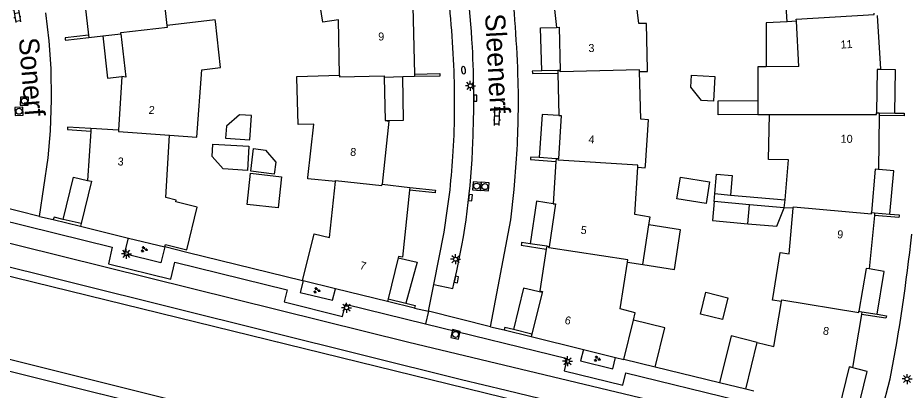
# Model space of a CAD drawing. Extents: x 125000 to 129004, y 397500 to 399008.
# Drawn here: x 126684.3 to 126795.1, y 398721.9 to 398768.4 of the extents above; entities that cross this region are included whole.
import ezdxf

# ---------------------------------------------------------------- set-up
doc = ezdxf.new("R2010")
doc.units = 0
for name, color, linetype in [('gg-afsc-erfafscheiding', 7, 'Continuous'), ('gg-afsc-muur', 7, 'Continuous'), ('gg-anno-huisnummerreeks BGT', 7, 'Continuous'), ('gg-anno-openbare ruimte label', 7, 'Continuous'), ('gg-bbg-gedigitaliseerde bebouwing', 7, 'Continuous'), ('gg-bbg-gedigitaliseerde bijgebouw', 7, 'Continuous'), ('gg-bbg-hoofdgebouw', 7, 'Continuous'), ('gg-bbg-luifel en loopbrug', 7, 'Continuous'), ('gg-bbg-tussenscheiding', 7, 'Continuous'), ('gg-knt-BGT kruinlijn', 7, 'Continuous'), ('gg-knt-verharding', 7, 'Continuous'), ('gg-knt-verharding nz', 7, 'Continuous'), ('gg-kntw-beschoeiing', 7, 'Continuous'), ('gt-grn-groengrens', 7, 'Continuous'), ('gt-grn-vlakafsluiter', 7, 'Continuous'), ('gt-grn-weggrens', 7, 'Continuous'), ('gt-symb-brandkraan', 7, 'Continuous'), ('gt-symb-groenvak', 7, 'Continuous'), ('gt-symb-klinker verharding', 7, 'Continuous'), ('gt-symb-kolk', 7, 'Continuous'), ('gt-symb-lichtmast', 7, 'Continuous'), ('gt-symb-rioolschacht', 7, 'Continuous')]:
    doc.layers.add(name, color=color, linetype=linetype)

# ---------------------------------------------------------------- blocks, each defined once
blk = doc.blocks.new('gt0-KL1')
at = {"layer": 'gt-symb-klinker verharding'}
for p, q in [((-1.15, 0.3), (1.15, 0.3)), ((-1, -0.3), (-1, 0.3)), ((-0.5, 0.3), (-0.5, 0.45)), ((0, -0.3), (0, 0.3)), ((0.5, 0.3), (0.5, 0.45)), ((1, -0.3), (1, 0.3)), ((-1.15, -0.3), (1.15, -0.3)), ((-0.5, -0.45), (-0.5, -0.3)), ((0.5, -0.45), (0.5, -0.3))]:
    blk.add_line(p, q, dxfattribs=at)
blk = doc.blocks.new('gt0-RS')
at = {"layer": 'gt-symb-rioolschacht'}
blk.add_lwpolyline([(-0.5, -0.5), (0.5, -0.5), (0.5, 0.5), (-0.5, 0.5)], close=True, dxfattribs=at)
blk.add_circle((0, 0), 0.375, dxfattribs=at)
blk = doc.blocks.new('gt0-BR')
at = {"layer": 'gt-symb-brandkraan'}
for centre, radius, start, end in [((-0.24, 0), 0.206, 107.5669, 252.4331), ((0.6, -2.66), 3, 106.892, 107.5669), ((0, -0.69), 0.938, 73.108, 106.892), ((-0.6, -2.66), 3, 72.4331, 73.108), ((0.24, 0), 0.206, 287.567, 72.4331), ((0.6, 2.66), 3, 252.4331, 253.108), ((0, 0.69), 0.938, 253.108, 286.8921), ((-0.6, 2.66), 3, 286.8921, 287.567)]:
    blk.add_arc(centre, radius, start, end, dxfattribs=at)
blk = doc.blocks.new('gt0-LMAST')
at = {"layer": 'gt-symb-lichtmast'}
for p, q in [((-0.18, 0.17), (-0.45, 0.44)), ((-0.01, 0.25), (-0.01, 0.62)), ((0.17, 0.17), (0.44, 0.44)), ((-0.26, 0), (-0.63, 0)), ((-0.18, -0.18), (-0.45, -0.45)), ((-0.01, -0.25), (-0.01, -0.63)), ((0.44, -0.45), (0.17, -0.18)), ((0.24, 0), (0.62, 0))]:
    blk.add_line(p, q, dxfattribs=at)
blk.add_circle((-0.01, 0), 0.25, dxfattribs=at)
blk = doc.blocks.new('gt0-KOLK')
at = {"layer": 'gt-symb-kolk'}
blk.add_lwpolyline([(0, 0), (0.37, 0), (0.37, 0.4), (-0.38, 0.4), (-0.38, 0), (0, 0)], dxfattribs=at)
blk = doc.blocks.new('gt0-GRVAK')
at = {"layer": 'gt-symb-groenvak'}
for p, q in [((-0.11, 0.19), (-0.23, 0.24)), ((-0.18, 0.15), (0.09, 0.15)), ((-0.09, 0.21), (-0.16, 0.32)), ((-0.05, 0.21), (-0.05, 0.39)), ((0, 0.21), (0.06, 0.32)), ((0.01, 0.19), (0.13, 0.24)), ((0.26, -0.05), (0.2, 0.06)), ((0.3, -0.05), (0.3, 0.13)), ((0.35, -0.05), (0.41, 0.06)), ((-0.24, -0.23), (-0.36, -0.18)), ((-0.32, -0.26), (-0.05, -0.26)), ((-0.23, -0.21), (-0.29, -0.09)), ((-0.18, -0.2), (-0.18, -0.02)), ((-0.14, -0.21), (-0.07, -0.09)), ((-0.12, -0.23), (0, -0.18)), ((0.24, -0.07), (0.12, -0.02)), ((0.17, -0.11), (0.44, -0.11)), ((0.37, -0.07), (0.49, -0.02))]:
    blk.add_line(p, q, dxfattribs=at)

msp = doc.modelspace()

# ---------------------------------------------------------------- linework, layer by layer
at = {"layer": 'gg-afsc-erfafscheiding'}
msp.add_line((126686.98, 398743.58), (126688.7, 398743.18), dxfattribs=at)
at = {"layer": 'gg-afsc-muur'}
for p, q in [((126688.7, 398743.18), (126692.08, 398742.35)), ((126705.39, 398739.08), (126702.62, 398739.76)), ((126719.85, 398735.54), (126705.39, 398739.08)), ((126733.82, 398732.12), (126730.44, 398732.95)), ((126745.03, 398729.39), (126748.4, 398728.56)), ((126771.94, 398722.79), (126763.89, 398724.75))]:
    msp.add_line(p, q, dxfattribs=at)
for points in [[(126693.08, 398766.23), (126690.17, 398765.9), (126690.2, 398765.73)], [(126690.2, 398765.73), (126690.22, 398765.58), (126693.12, 398765.91)], [(126733.81, 398761.34), (126737, 398761.42), (126737, 398761.27)], [(126737, 398761.27), (126737, 398761.11), (126733.82, 398761.03)], [(126749.72, 398761.75), (126748.54, 398761.72), (126748.55, 398761.56)], [(126748.55, 398761.56), (126748.55, 398761.41), (126751.73, 398761.45)], [(126795.02, 398756.31), (126795.01, 398756.15), (126791.9, 398756.19)], [(126793.85, 398756.49), (126795.02, 398756.47), (126795.02, 398756.31)], [(126690.47, 398754.61), (126690.46, 398754.43), (126693.37, 398754.23)], [(126693.39, 398754.55), (126690.48, 398754.74), (126690.47, 398754.61)], [(126748.33, 398750.83), (126748.32, 398750.67), (126751.5, 398750.44)], [(126749.4, 398750.92), (126748.34, 398750.99), (126748.33, 398750.83)], [(126736.41, 398746.68), (126736.39, 398746.52), (126733.2, 398746.87)], [(126733.24, 398747.2), (126736.43, 398746.84), (126736.41, 398746.68)], [(126689.92, 398743.2), (126688.79, 398743.48), (126688.7, 398743.18)], [(126794.36, 398743.6), (126794.34, 398743.43), (126791.28, 398743.7)], [(126793.22, 398743.87), (126794.38, 398743.76), (126794.36, 398743.6)], [(126747.18, 398740.16), (126747.15, 398740), (126750.29, 398739.49)], [(126748.28, 398740.16), (126747.21, 398740.32), (126747.18, 398740.16)], [(126732.73, 398732.72), (126733.89, 398732.43), (126733.82, 398732.12)], [(126792.76, 398731), (126792.73, 398730.85), (126789.67, 398731.34)], [(126791.62, 398731.35), (126792.78, 398731.15), (126792.76, 398731)], [(126746.18, 398729.44), (126745.11, 398729.7), (126745.03, 398729.39)]]:
    msp.add_lwpolyline(points, dxfattribs=at)
at = {"layer": 'gg-bbg-gedigitaliseerde bebouwing'}
for p, q in [((126781.86, 398762.28), (126777.77, 398762.27)), ((126776.72, 398756.29), (126778.18, 398756.29))]:
    msp.add_line(p, q, dxfattribs=at)
for points in [[(126777.77, 398762.27), (126776.71, 398762.27), (126776.72, 398758.04)], [(126780.56, 398750.64), (126778.06, 398750.69), (126778.18, 398756.29)]]:
    msp.add_lwpolyline(points, dxfattribs=at)
at = {"layer": 'gg-bbg-gedigitaliseerde bijgebouw'}
for p, q in [((126771.26, 398745.44), (126771.34, 398746.42)), ((126771.34, 398746.42), (126773.29, 398746.24)), ((126773.29, 398746.24), (126780.12, 398745.64)), ((126775.49, 398742.65), (126775.7, 398745.04)), ((126780.03, 398744.66), (126775.7, 398745.04))]:
    msp.add_line(p, q, dxfattribs=at)
for points in [[(126768.42, 398761.2), (126771.33, 398761.07), (126771.19, 398757.98), (126769.69, 398758.05), (126768.35, 398759.7), (126768.42, 398761.2)], [(126776.72, 398756.29), (126771.78, 398756.28), (126771.78, 398758.03), (126776.72, 398758.04)], [(126710.23, 398753.36), (126713.24, 398753.14), (126713.47, 398756.16), (126711.97, 398756.27), (126710.34, 398754.86), (126710.23, 398753.36)], [(126708.62, 398752.61), (126713.14, 398752.35), (126712.96, 398749.32), (126709.93, 398749.5), (126708.53, 398751.05), (126708.62, 398752.61)], [(126715.21, 398751.86), (126716.5, 398750.34), (126716.31, 398748.85), (126713.37, 398749.22), (126713.72, 398752.05), (126715.21, 398751.86)], [(126767.04, 398748.47), (126770.7, 398747.89), (126770.28, 398745.19), (126766.62, 398745.76), (126767.04, 398748.47)], [(126771.26, 398745.44), (126771.04, 398743.05), (126775.49, 398742.65)], [(126770.24, 398734.1), (126772.98, 398733.42), (126772.3, 398730.68), (126769.56, 398731.36), (126770.24, 398734.1)]]:
    msp.add_lwpolyline(points, dxfattribs=at)
at = {"layer": 'gg-bbg-hoofdgebouw'}
for p, q in [((126692.38, 398772.4), (126693.08, 398766.23)), ((126751, 398772.45), (126751.58, 398767.19)), ((126781.54, 398767.96), (126780.38, 398767.89)), ((126781.86, 398762.28), (126781.54, 398767.96)), ((126694.89, 398766.11), (126697.14, 398766.36)), ((126693.08, 398766.23), (126693.12, 398765.91)), ((126693.12, 398765.91), (126694.89, 398766.11)), ((126791.63, 398761.92), (126791.55, 398756.53)), ((126697.26, 398761.06), (126696.86, 398754.33)), ((126732.35, 398760.99), (126730.05, 398760.93)), ((126730.05, 398760.93), (126730.16, 398755.55)), ((126733.82, 398761.03), (126732.35, 398760.99)), ((126733.81, 398761.34), (126733.82, 398761.03)), ((126751.72, 398761.8), (126751.73, 398761.45)), ((126752.01, 398761.8), (126751.72, 398761.8)), ((126751.73, 398761.45), (126751.85, 398756.16)), ((126791.55, 398756.53), (126791.9, 398756.52)), ((126791.9, 398756.52), (126791.9, 398756.19)), ((126693.37, 398754.23), (126692.96, 398748.04)), ((126693.39, 398754.55), (126693.37, 398754.23)), ((126696.86, 398754.33), (126693.39, 398754.55)), ((126751.52, 398750.78), (126751.5, 398750.44)), ((126751.8, 398750.77), (126751.52, 398750.78)), ((126751.5, 398750.44), (126751.14, 398745.15)), ((126780.12, 398745.64), (126780.56, 398750.64)), ((126791.39, 398749.47), (126790.93, 398744.07)), ((126729.77, 398747.59), (126733.24, 398747.2)), ((126733.24, 398747.2), (126733.2, 398746.87)), ((126781.15, 398744.59), (126780.03, 398744.66)), ((126791.28, 398743.7), (126790.64, 398737.02)), ((126790.93, 398744.07), (126791.31, 398744.04)), ((126791.31, 398744.04), (126791.28, 398743.7)), ((126692.16, 398742.67), (126692.08, 398742.35)), ((126692.08, 398742.35), (126698.08, 398740.87)), ((126762.35, 398737.56), (126763.11, 398742.52)), ((126698.08, 398740.87), (126702.62, 398739.76)), ((126750.34, 398739.84), (126750.29, 398739.49)), ((126750.64, 398739.79), (126750.34, 398739.84)), ((126731.78, 398738.42), (126730.52, 398733.26)), ((126760.42, 398737.84), (126762.35, 398737.56)), ((126719.91, 398735.53), (126719.85, 398735.54)), ((126723.95, 398734.54), (126719.91, 398735.53)), ((126730.44, 398732.95), (126723.95, 398734.54)), ((126730.52, 398733.26), (126730.44, 398732.95)), ((126749.76, 398734.05), (126748.48, 398728.88)), ((126789.35, 398731.73), (126789.72, 398731.67)), ((126789.72, 398731.67), (126789.67, 398731.34)), ((126759.97, 398725.7), (126761.17, 398730.62)), ((126748.48, 398728.88), (126748.4, 398728.56)), ((126748.4, 398728.56), (126754.92, 398726.95)), ((126775.22, 398721.99), (126776.65, 398727.84)), ((126754.92, 398726.95), (126758.95, 398725.96)), ((126758.95, 398725.96), (126759.97, 398725.7)), ((126788.15, 398724.77), (126786.85, 398719.48)), ((126776.22, 398721.74), (126775.22, 398721.99))]:
    msp.add_line(p, q, dxfattribs=at)
for points in [[(126702.93, 398767.44), (126702.11, 398774.96), (126704.34, 398775.61), (126702.64, 398781.42)], [(126780.38, 398767.89), (126780.02, 398773.89), (126781.15, 398773.97), (126780.37, 398779.59)], [(126724.45, 398761.22), (126724.34, 398768.12), (126722.38, 398767.84), (126721.47, 398773.64)], [(126762.94, 398761.9), (126762.81, 398767.67), (126761.86, 398767.66), (126761.16, 398773.56)], [(126733.11, 398769.78), (126733.6, 398769.78), (126733.81, 398761.34)], [(126791.62, 398768.66), (126792.03, 398761.95), (126791.63, 398761.92)], [(126708.95, 398767.93), (126708.92, 398768.12), (126702.93, 398767.44)], [(126703.22, 398753.74), (126706.63, 398753.48), (126707.26, 398761.89), (126709.6, 398762.16), (126708.95, 398767.93)], [(126697.14, 398766.36), (126697.77, 398760.98), (126697.26, 398761.06)], [(126751.58, 398767.19), (126751.88, 398767.23), (126752.01, 398761.8)], [(126761.93, 398761.69), (126762.95, 398761.66), (126762.94, 398761.9)], [(126719.14, 398760.9), (126719.13, 398761.06), (126724.45, 398761.22)], [(126720.51, 398748.44), (126721.23, 398755.08), (126719.28, 398755.07), (126719.14, 398760.9)], [(126762.68, 398749.93), (126763.06, 398755.65), (126762.11, 398755.72), (126761.93, 398761.69)], [(126730.16, 398755.55), (126730.64, 398755.49), (126729.77, 398747.59)], [(126751.85, 398756.16), (126752.16, 398756.16), (126751.8, 398750.77)], [(126791.9, 398756.19), (126791.79, 398749.45), (126791.39, 398749.47)], [(126702.62, 398739.76), (126702.7, 398740.06), (126705.38, 398739.4), (126706.69, 398744.74), (126704.01, 398745.4), (126704.06, 398745.61), (126702.77, 398745.93), (126703.22, 398753.74)], [(126763.11, 398742.52), (126763.26, 398743.5), (126761.34, 398743.82), (126761.71, 398749.73)], [(126761.71, 398749.73), (126762.66, 398749.65), (126762.68, 398749.93)], [(126692.96, 398748.04), (126693.46, 398747.98), (126692.16, 398742.67)], [(126719.85, 398735.54), (126721.29, 398741.39), (126723.19, 398740.93), (126723.95, 398747.92)], [(126723.95, 398747.92), (126720.49, 398748.28), (126720.51, 398748.44)], [(126733.2, 398746.87), (126732.31, 398738.5), (126731.81, 398738.55), (126731.78, 398738.42)], [(126751.14, 398745.15), (126751.45, 398745.13), (126750.64, 398739.79)], [(126778.58, 398733.34), (126779.53, 398739.08), (126780.65, 398738.92), (126781.15, 398744.59)], [(126750.29, 398739.49), (126749.48, 398734.26), (126749.8, 398734.21), (126749.76, 398734.05)], [(126761.17, 398730.62), (126761.4, 398731.55), (126759.53, 398732.03), (126760.42, 398737.84)], [(126790.64, 398737.02), (126790.25, 398737.08), (126789.35, 398731.73)], [(126779.67, 398732.94), (126778.54, 398733.12), (126778.58, 398733.34)], [(126776.65, 398727.84), (126778.74, 398727.32), (126779.67, 398732.94)], [(126789.67, 398731.34), (126788.55, 398724.7), (126788.15, 398724.77)]]:
    msp.add_lwpolyline(points, dxfattribs=at)
at = {"layer": 'gg-bbg-luifel en loopbrug'}
for p, q in [((126751.72, 398761.8), (126749.72, 398761.75)), ((126791.9, 398756.52), (126793.85, 398756.49)), ((126751.52, 398750.78), (126749.4, 398750.92)), ((126692.16, 398742.67), (126689.92, 398743.2)), ((126791.31, 398744.04), (126793.22, 398743.87)), ((126750.34, 398739.84), (126748.28, 398740.16)), ((126730.52, 398733.26), (126732.73, 398732.72)), ((126789.72, 398731.67), (126791.62, 398731.35)), ((126748.48, 398728.88), (126746.18, 398729.44)), ((126763.89, 398724.75), (126759.97, 398725.7)), ((126775.22, 398721.99), (126771.94, 398722.79))]:
    msp.add_line(p, q, dxfattribs=at)
for points in [[(126780.38, 398767.89), (126777.78, 398767.75), (126777.77, 398762.27)], [(126749.72, 398761.75), (126749.58, 398767.14), (126751.58, 398767.19)], [(126694.89, 398766.11), (126695.47, 398760.86), (126697.26, 398761.06)], [(126793.85, 398756.49), (126793.94, 398761.88), (126791.63, 398761.92)], [(126730.16, 398755.55), (126732.46, 398755.59), (126732.35, 398760.99)], [(126751.85, 398756.16), (126749.76, 398756.3), (126749.4, 398750.92)], [(126713.34, 398748.96), (126717.21, 398748.52), (126716.78, 398744.65), (126712.9, 398745.08), (126713.34, 398748.96)], [(126771.34, 398746.42), (126771.56, 398748.86), (126773.51, 398748.69), (126773.29, 398746.24)], [(126793.22, 398743.87), (126793.71, 398749.26), (126791.39, 398749.47)], [(126689.92, 398743.2), (126691.21, 398748.47), (126692.96, 398748.04)], [(126751.14, 398745.15), (126749.08, 398745.47), (126748.28, 398740.16)], [(126775.49, 398742.65), (126779.09, 398742.36), (126780.03, 398744.66)], [(126762.35, 398737.56), (126766.32, 398736.95), (126767.08, 398741.91), (126763.11, 398742.52)], [(126731.78, 398738.42), (126734.14, 398737.84), (126732.73, 398732.72)], [(126791.62, 398731.35), (126792.52, 398736.7), (126790.64, 398737.02)], [(126749.76, 398734.05), (126747.45, 398734.62), (126746.18, 398729.44)], [(126763.89, 398724.75), (126765.09, 398729.66), (126761.17, 398730.62)], [(126776.65, 398727.84), (126773.37, 398728.64), (126771.94, 398722.79)], [(126789.08, 398718.92), (126790.4, 398724.21), (126788.15, 398724.77)]]:
    msp.add_lwpolyline(points, dxfattribs=at)
at = {"layer": 'gg-bbg-tussenscheiding'}
for p, q in [((126776.72, 398758.04), (126776.72, 398756.29)), ((126775.7, 398745.04), (126771.26, 398745.44)), ((126780.03, 398744.66), (126780.12, 398745.64))]:
    msp.add_line(p, q, dxfattribs=at)
for points in [[(126781.54, 398767.96), (126781.53, 398768.23), (126791.25, 398768.81), (126791.24, 398768.98)], [(126697.14, 398766.36), (126697.12, 398766.54), (126702.95, 398767.23), (126702.93, 398767.44)], [(126761.93, 398761.69), (126761.92, 398761.87), (126752.02, 398761.64), (126752.01, 398761.8)], [(126724.45, 398761.22), (126724.45, 398761.01), (126730.04, 398761.12), (126730.05, 398760.93)], [(126778.18, 398756.29), (126791.55, 398756.31), (126791.55, 398756.53)], [(126696.86, 398754.33), (126696.85, 398754.17), (126703.22, 398753.74)], [(126761.71, 398749.73), (126761.73, 398749.99), (126751.79, 398750.61), (126751.8, 398750.77)], [(126723.95, 398747.92), (126723.96, 398748.06), (126729.75, 398747.42), (126729.77, 398747.59)], [(126781.15, 398744.59), (126781.17, 398744.77), (126790.92, 398743.9), (126790.93, 398744.07)], [(126760.42, 398737.84), (126760.47, 398738.15), (126750.62, 398739.64), (126750.64, 398739.79)], [(126779.67, 398732.94), (126779.71, 398733.16), (126789.32, 398731.57), (126789.35, 398731.73)]]:
    msp.add_lwpolyline(points, dxfattribs=at)
at = {"layer": 'gg-knt-BGT kruinlijn'}
msp.add_lwpolyline([(126851, 398698.78), (126795.89, 398712.81), (126733.11, 398727.82), (126678.84, 398741.29), (126629.99, 398753.74)], dxfattribs=at)
at = {"layer": 'gg-knt-verharding'}
for p, q in [((126686.98, 398743.58), (126679.23, 398745.5)), ((126678.85, 398743.96), (126696.06, 398739.75)), ((126736.26, 398735.09), (126737.52, 398741.61)), ((126703.88, 398737.84), (126717.9, 398734.4)), ((126735.58, 398731.73), (126736.26, 398735.09)), ((126725.22, 398732.61), (126735.19, 398730.17)), ((126743.34, 398729.8), (126735.58, 398731.73)), ((126735.19, 398730.17), (126752.89, 398725.83)), ((126760.25, 398724.03), (126774.19, 398720.62)), ((126791.86, 398717.85), (126793.25, 398723.3))]:
    msp.add_line(p, q, dxfattribs=at)
for points in [[(126686.98, 398743.58), (126688.04, 398750.9), (126688.33, 398754.27), (126688.49, 398758.15), (126688.45, 398762.03), (126688.2, 398765.52), (126687.75, 398768.99)], [(126743.34, 398729.8), (126745.86, 398743.13), (126746.29, 398746.94), (126746.58, 398750.76)], [(126702.62, 398739.76), (126702.15, 398737.77), (126697.59, 398738.88), (126698.08, 398740.87)], [(126696.06, 398739.75), (126695.58, 398737.65), (126703.38, 398735.74), (126703.88, 398737.84)], [(126719.91, 398735.53), (126719.56, 398734.09), (126723.6, 398733.1), (126723.95, 398734.54)], [(126717.9, 398734.4), (126717.53, 398732.89), (126724.84, 398731.09), (126725.22, 398732.61)], [(126754.92, 398726.95), (126754.56, 398725.52), (126758.59, 398724.55), (126758.95, 398725.96)], [(126752.89, 398725.83), (126752.51, 398724.29), (126759.85, 398722.49), (126760.25, 398724.03)]]:
    msp.add_lwpolyline(points, dxfattribs=at)
for centre, radius, start, end in [((126636.59, 398759.9), 160.15, 359.8256, 8.1001), ((126615.93, 398757.34), 122.92, 2.0457, 7.4562), ((126600.58, 398756.49), 146.25, 1.5597, 6.8769), ((126631, 398757.81), 107.84, 356.4035, 2.0849), ((126635.53, 398757.88), 111.28, 356.3305, 1.3333), ((126647.36, 398757), 91.46, 350.3173, 356.268), ((126581.44, 398764.23), 215.73, 349.0623, 353.9113)]:
    msp.add_arc(centre, radius, start, end, dxfattribs=at)
at = {"layer": 'gg-knt-verharding nz'}
msp.add_lwpolyline([(126736.26, 398735.09), (126738.63, 398734.55), (126738.87, 398735.72)], dxfattribs=at)
for centre, radius, start, end in [((126634.1, 398758.97), 107.12, 3.0846, 11.2961), ((126611.95, 398758.2), 129.28, 357.6323, 2.8983), ((126652.81, 398755.71), 88.35, 346.9179, 358.1498)]:
    msp.add_arc(centre, radius, start, end, dxfattribs=at)
at = {"layer": 'gg-kntw-beschoeiing'}
msp.add_line((126769.29, 398714.99), (126666.84, 398740.1), dxfattribs=at)
msp.add_lwpolyline([(126839.56, 398686.85), (126810.19, 398694.09), (126753.19, 398708.23), (126687.73, 398724.56), (126630.64, 398738.85), (126627.17, 398742.39), (126627.22, 398743.21)], dxfattribs=at)
at = {"layer": 'gt-grn-groengrens'}
for points in [[(126626.95, 398744.49), (126626.36, 398741.4), (126629.92, 398737.53), (126744.89, 398708.9), (126839.24, 398685.45)], [(126770.69, 398715.65), (126745.29, 398721.83), (126739.69, 398723.16), (126667.12, 398741.25)]]:
    msp.add_lwpolyline(points, dxfattribs=at)
at = {"layer": 'gt-grn-vlakafsluiter'}
for p, q in [((126733.82, 398732.12), (126735.58, 398731.73)), ((126743.34, 398729.8), (126745.03, 398729.39))]:
    msp.add_line(p, q, dxfattribs=at)
at = {"layer": 'gt-grn-weggrens'}
msp.add_line((126735.58, 398731.73), (126735.19, 398730.17), dxfattribs=at)

# ---------------------------------------------------------------- block references
at = {"layer": 'gt-symb-brandkraan', "rotation": 96.31488442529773}
msp.add_blockref('gt0-BR', (126739.95, 398761.84), dxfattribs=at)
at = {"layer": 'gt-symb-groenvak'}
for p in [(126700.03, 398739.45), (126721.6, 398734.33), (126756.62, 398725.78)]:
    msp.add_blockref('gt0-GRVAK', p, dxfattribs=at)
at = {"layer": 'gt-symb-klinker verharding'}
for p, rotation in [((126684.12, 398768.98), -80.55652508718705), ((126744.14, 398756.09), 88.5106452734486)]:
    msp.add_blockref('gt0-KL1', p, dxfattribs=dict(at, rotation=rotation))
at = {"layer": 'gt-symb-kolk'}
for p, rotation in [((126741.23, 398758.33), -89.94270423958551), ((126740.62, 398745.94), -96.3718224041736), ((126738.87, 398735.72), -101.65840162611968)]:
    msp.add_blockref('gt0-KOLK', p, dxfattribs=dict(at, rotation=rotation))
at = {"layer": 'gt-symb-lichtmast'}
for p in [(126740.81, 398759.89), (126697.83, 398738.91), (126738.96, 398738.23), (126725.34, 398732.17), (126752.95, 398725.48), (126795.37, 398723.27)]:
    msp.add_blockref('gt0-LMAST', p, dxfattribs=at)
at = {"layer": 'gt-symb-rioolschacht'}
for p, rotation in [((126685.08, 398757.98), -90.85937224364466), ((126684.42, 398756.7), 91.77560052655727), ((126741.6, 398747.36), -5.106241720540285), ((126742.62, 398747.3), 85.24111432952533), ((126738.95, 398728.83), 167.06118937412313)]:
    msp.add_blockref('gt0-RS', p, dxfattribs=dict(at, rotation=rotation))

# ---------------------------------------------------------------- texts
at = {"layer": 'gg-anno-huisnummerreeks BGT'}
for s, rotation, p in [('9', 1.4, (126729.31, 398765.54)), ('11', 3.4, (126787.09, 398764.53)), ('3', 1.4, (126755.57, 398764.1)), ('2', 356.6, (126700.6, 398756.39)), ('4', 356.2, (126755.55, 398752.73)), ('10', 359.1, (126787.07, 398752.78)), ('8', 353.7, (126725.75, 398751.17)), ('3', 356.2, (126696.71, 398749.96)), ('5', 351.4, (126754.54, 398741.43)), ('9', 354.5, (126786.6, 398740.87)), ('7', 346.3, (126726.92, 398737.02)), ('6', 346.2, (126752.52, 398730.19)), ('8', 350.4, (126784.8, 398728.84))]:
    msp.add_text(s, height=1, rotation=rotation, dxfattribs=at).set_placement(p)
at = {"layer": 'gg-anno-openbare ruimte label'}
for s, rotation, p in [('Sleenerf', 273, (126742.64, 398768.85)), ('Sonerf', 274.6, (126684.38, 398765.82))]:
    msp.add_text(s, height=2.5, rotation=rotation, dxfattribs=at).set_placement(p)

doc.saveas('drawing.dxf')
